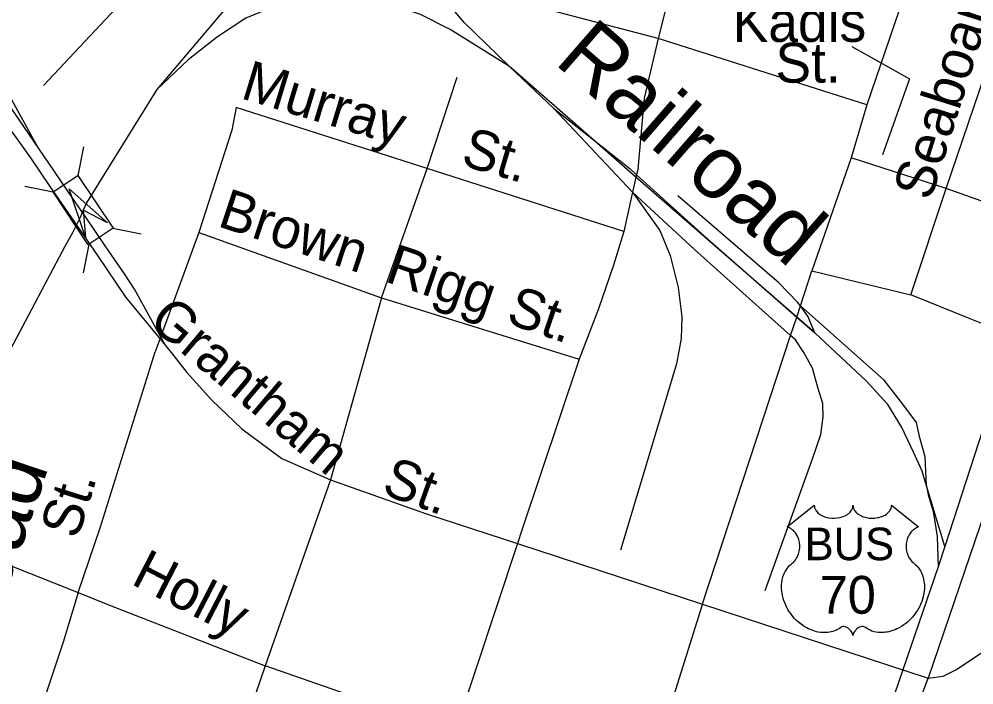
# Model space of a CAD drawing. Extents: x 2260773 to 2342389, y 552869 to 618546.
# Drawn here: x 2297914 to 2300186, y 599147 to 600731 of the extents above; entities that cross this region are included whole.
import ezdxf

# ---------------------------------------------------------------- set-up
doc = ezdxf.new("R2010")
doc.units = 0
for name, color, linetype in [('Exist Property Line', 7, 'Continuous'), ('Exist Railroad Mainline', 7, 'Continuous'), ('Exist Railroad Mainline Label', 7, 'Continuous'), ('Exist Railroad Siding', 7, 'Continuous'), ('Exist Road Non-System Type 51', 7, 'Continuous'), ('Exist Road Non-System Type 51 Label', 7, 'Continuous'), ('Exist Road Primary Interstate Ramp 1 Lane Attributed', 7, 'Continuous'), ('Exist Road Primary US Attributed', 7, 'Continuous'), ('Exist Road Primary US Divided Attributed', 7, 'Continuous'), ('Exist Road Primary US Label', 7, 'Continuous'), ('Exist Road Primary US Structure Standard Bridge CELL', 7, 'Continuous'), ('Exist Road Secondary Structure Standard Bridge Attributed CELL', 7, 'Continuous'), ('Exist Road Secondary Type 51 Attributed', 7, 'Continuous')]:
    doc.layers.add(name, color=color, linetype=linetype)

msp = doc.modelspace()

# ---------------------------------------------------------------- linework, layer by layer
at = {"layer": 'Exist Property Line'}
msp.add_lwpolyline([(2299806.2, 599574), (2299806.4, 599571.3), (2299807, 599568.1), (2299807.5, 599566.5), (2299809, 599563.4), (2299811.4, 599559.7), (2299814.8, 599556.1), (2299818.7, 599552.9), (2299821.2, 599551.3), (2299825.6, 599548.9), (2299830.6, 599546.8), (2299836.1, 599545.2), (2299841.8, 599544.1), (2299848, 599543.4), (2299854.1, 599543.3), (2299860.7, 599543.8), (2299868, 599545.2), (2299871.4, 599546.1), (2299875.1, 599547.4), (2299878.6, 599548.8), (2299882.5, 599550.8), (2299885.5, 599552.8), (2299888, 599554.6), (2299891.4, 599557.8), (2299894.1, 599561.2), (2299895.2, 599563.1), (2299896.2, 599564.9), (2299897.6, 599568.8), (2299897.9, 599570.5), (2299898.2, 599574.1), (2299898.4, 599571.1), (2299898.7, 599569.2), (2299899.2, 599567.4), (2299900, 599565.5), (2299901.4, 599562.7), (2299902.9, 599560.5), (2299905.8, 599557.1), (2299907.5, 599555.4), (2299909.2, 599554.1), (2299913.5, 599551.1), (2299918.6, 599548.5), (2299921.1, 599547.4), (2299923.7, 599546.5), (2299927, 599545.5), (2299930.4, 599544.7), (2299933.7, 599544.1), (2299937.1, 599543.6), (2299940.6, 599543.4), (2299943.5, 599543.3), (2299947, 599543.3), (2299950.2, 599543.5), (2299953.5, 599543.9), (2299957.1, 599544.5), (2299960.1, 599545.1), (2299963.9, 599546.2), (2299967.4, 599547.4), (2299970.5, 599548.8), (2299974.5, 599550.8), (2299977.7, 599552.9), (2299980.1, 599554.8), (2299982.9, 599557.3), (2299985.6, 599560.4), (2299987.1, 599562.7), (2299988.2, 599565), (2299989.2, 599567.4), (2299989.9, 599570), (2299990.2, 599572.2), (2299990.2, 599574.2), (2300054.5, 599522.9), (2300053, 599522.4), (2300049.5, 599520.6), (2300046.7, 599519), (2300042.3, 599515.9), (2300040.4, 599514.2), (2300038.5, 599512.4), (2300036.8, 599510.5), (2300035.2, 599508.7), (2300033.4, 599506.1), (2300031.7, 599503.5), (2300030.1, 599500.7), (2300028.9, 599498.2), (2300026.9, 599493.1), (2300026, 599489.8), (2300025.3, 599487), (2300024.6, 599481.3), (2300024.4, 599478.5), (2300024.4, 599475.8), (2300024.6, 599473), (2300024.8, 599470.3), (2300025.3, 599467.4), (2300025.8, 599464.9), (2300026.6, 599461.8), (2300027.7, 599458.3), (2300029.1, 599454.8), (2300032.1, 599449.2), (2300035.8, 599443.5), (2300038.5, 599440.3), (2300041.2, 599437.6), (2300045.2, 599434.2), (2300047.3, 599432.3), (2300049.8, 599429.9), (2300053.8, 599425.2), (2300055.4, 599423), (2300057.1, 599420.5), (2300058.6, 599418), (2300060.1, 599415.2), (2300061.3, 599412.9), (2300063.6, 599407.3), (2300065.2, 599402), (2300066, 599399.2), (2300067.2, 599392.9), (2300067.7, 599389.8), (2300068.1, 599383.6), (2300068.2, 599376.2), (2300067.6, 599369.1), (2300066.3, 599360.8), (2300065.2, 599355.9), (2300063.5, 599350.2), (2300061.8, 599345.2), (2300058.9, 599337.9), (2300056.3, 599332.5), (2300052.9, 599326.3), (2300050.6, 599322.5), (2300047.9, 599318.5), (2300044.5, 599313.9), (2300040.6, 599308.9), (2300035.8, 599303.7), (2300032, 599299.9), (2300027, 599295.4), (2300023.9, 599292.9), (2300019.6, 599289.6), (2300013.7, 599285.7), (2300007.8, 599282.3), (2300002.9, 599279.8), (2299998.5, 599277.9), (2299992.8, 599275.7), (2299983.3, 599273.1), (2299979.8, 599272.4), (2299975.7, 599271.7), (2299971.9, 599271.4), (2299968.2, 599271.1), (2299963.2, 599271.1), (2299958.2, 599271.5), (2299953.5, 599272.2), (2299948.6, 599273.2), (2299943.4, 599274.7), (2299938.8, 599276.6), (2299934.1, 599278.9), (2299926.1, 599283.9), (2299923.8, 599285.1), (2299922.5, 599285.5), (2299919.5, 599285.6), (2299916.6, 599285), (2299913.6, 599283.8), (2299911.8, 599282.9), (2299909.5, 599281.3), (2299907.6, 599279.9), (2299905.4, 599277.8), (2299903.9, 599276), (2299902.8, 599274.7), (2299900.5, 599271.1), (2299899.7, 599269.5), (2299898.9, 599267.3), (2299898.1, 599264.1), (2299897.1, 599268.1), (2299896, 599270.8), (2299894.6, 599273.1), (2299893.2, 599275.1), (2299890.9, 599277.7), (2299888.9, 599279.6), (2299886.5, 599281.6), (2299883.9, 599283.1), (2299881.8, 599284.2), (2299879.9, 599284.9), (2299877.6, 599285.5), (2299875.7, 599285.7), (2299874.2, 599285.6), (2299872, 599285.1), (2299869.1, 599283), (2299866.4, 599281.1), (2299863.4, 599279.3), (2299859.8, 599277.4), (2299857.2, 599276.2), (2299854.1, 599274.9), (2299850.4, 599273.7), (2299846.5, 599272.7), (2299842.4, 599271.9), (2299838.8, 599271.3), (2299835, 599271), (2299831.5, 599270.9), (2299827.9, 599270.9), (2299824.5, 599271.2), (2299820.6, 599271.5), (2299815.8, 599272.2), (2299811.7, 599273.2), (2299807.5, 599274.3), (2299803.1, 599275.7), (2299798.5, 599277.4), (2299792.6, 599280), (2299788.5, 599282.1), (2299782.1, 599285.8), (2299774.6, 599291), (2299768.9, 599295.6), (2299764.8, 599299.3), (2299758.7, 599305.6), (2299755.1, 599309.6), (2299749.4, 599316.9), (2299745.8, 599322.2), (2299743.5, 599326.1), (2299740.1, 599332.3), (2299738.2, 599336.2), (2299735.8, 599341.9), (2299733.8, 599347.1), (2299732.3, 599352.1), (2299731.4, 599355.2), (2299730.2, 599360.7), (2299729.4, 599364.6), (2299728.7, 599370), (2299728.3, 599375.7), (2299728.2, 599380.9), (2299728.4, 599385.2), (2299728.9, 599390.2), (2299729.7, 599395.6), (2299730.8, 599400.2), (2299731.7, 599403.5), (2299733, 599407.5), (2299734.9, 599412), (2299737, 599416.2), (2299739, 599419.8), (2299741.6, 599423.6), (2299744.1, 599426.8), (2299747.3, 599430.4), (2299750.8, 599433.6), (2299753.9, 599436.2), (2299757.6, 599439.8), (2299759.6, 599442), (2299761.9, 599445.1), (2299763.8, 599448), (2299765.2, 599450.5), (2299767.2, 599454.3), (2299768.4, 599457.1), (2299769.8, 599461.4), (2299770.6, 599464.4), (2299771.3, 599468.4), (2299771.8, 599472), (2299772, 599476.6), (2299771.9, 599480.4), (2299771.4, 599484.9), (2299770.6, 599489.1), (2299769.6, 599492.9), (2299768, 599497.1), (2299766.5, 599500.2), (2299764.1, 599504.5), (2299761.3, 599508.4), (2299758.5, 599511.6), (2299755.6, 599514.4), (2299752.9, 599516.5), (2299750.3, 599518.4), (2299747, 599520.4), (2299743.9, 599521.9), (2299741.9, 599522.7)], close=True, dxfattribs=at)
at = {"layer": 'Exist Railroad Mainline'}
for p, q in [((2298999.7, 601458.5), (2298241.8, 600562.8)), ((2299080.7, 600617.7), (2299185.5, 600519)), ((2299276.9, 600446.5), (2299080.7, 600617.7)), ((2299185.5, 600519), (2299276.9, 600446.5)), ((2300313.6, 600083.3), (2300116.7, 599476)), ((2300072.9, 599620.4), (2300062.5, 599654.8)), ((2300116.7, 599476), (2300072.9, 599620.4)), ((2300116.7, 599476), (2300100.9, 599427.3)), ((2300100.9, 599427.3), (2300016.7, 599182.2)), ((2300016.7, 599182.2), (2299893.5, 598823.6))]:
    msp.add_line(p, q, dxfattribs=at)
for points in [[(2299080.7, 600617.7), (2298973.5, 600722.6), (2298924.9, 600780.1), (2298904.5, 600825.9), (2298885.7, 600893.5), (2298872.5, 601013.4), (2298875.1, 601145.3), (2298886.1, 601229.4), (2298897.6, 601271.5), (2298915.3, 601309.6), (2298999.7, 601458.5)], [(2299080.7, 600617.7), (2298939.7, 600706.3), (2298869.5, 600741.4), (2298811.3, 600760.9), (2298743.1, 600774.1), (2298691.2, 600777.6), (2298629.1, 600778.9), (2298581.2, 600776.4), (2298519.5, 600759.7), (2298453.7, 600733), (2298386.3, 600688.2), (2298316.9, 600633.6), (2298241.8, 600562.8)], [(2298241.8, 600562.8), (2298074.5, 600293.3)], [(2299276.9, 600446.5), (2299367, 600375.1), (2299383.2, 600360.4), (2299552.8, 600207.1), (2299764.3, 600021.5), (2299807.1, 599984)], [(2299807.1, 599984), (2299764.3, 600021.4), (2299382, 600354.9), (2299276.9, 600446.5)], [(2298074.5, 600293.3), (2298067, 600276.2), (2298059.6, 600259)], [(2298059.6, 600259), (2298041.3, 600221.8), (2298023.6, 600191.5), (2297893.3, 599943.6), (2297846.2, 599839.4), (2297778.1, 599648.8), (2297729.5, 599498.3), (2297728.8, 599496.1), (2297430.1, 598596.1), (2297256.9, 598090.6)], [(2300062.5, 599654.8), (2300042.1, 599700.6), (2300013.4, 599760.3), (2299980.9, 599814), (2299930.2, 599869.3), (2299807.1, 599984)], [(2300072.9, 599620.4), (2300077, 599599), (2300089.4, 599559.3), (2300098.2, 599499.4), (2300100.9, 599427.3)]]:
    msp.add_lwpolyline(points, dxfattribs=at)
at = {"layer": 'Exist Railroad Siding'}
msp.add_line((2299373.7, 600319.1), (2299185.5, 600519), dxfattribs=at)
for points in [[(2299373.7, 600319.1), (2299373.9, 600318.8), (2299438.6, 600227.9), (2299463.2, 600168.1), (2299482.1, 600092.4), (2299490.9, 600022.6), (2299489.4, 599970.5), (2299478, 599910.4), (2299344.9, 599467.3)], [(2299689.7, 599371.1), (2299802.3, 599684.1), (2299821.7, 599742.3), (2299827.2, 599784.3), (2299826.9, 599816.3), (2299814.4, 599854), (2299801.9, 599899.9), (2299781.6, 599937.7), (2299761.2, 599967.5), (2299749.9, 599977.7), (2299682.5, 600038.5), (2299521, 600182.8), (2299373.9, 600318.9), (2299373.7, 600319.1)], [(2299773.1, 600048.1), (2299766.3, 600057.5), (2299721.9, 600103), (2299481.7, 600310.3)], [(2299807.1, 599984), (2299790.7, 600023.7), (2299773.1, 600048.1)], [(2300072.9, 599620.4), (2300070.1, 599688.9), (2300057.7, 599734.8), (2300049.2, 599770.7), (2300016.8, 599814.2), (2299972.1, 599871.8), (2299773.1, 600048.1)]]:
    msp.add_lwpolyline(points, dxfattribs=at)
at = {"layer": 'Exist Road Non-System Type 51'}
for p, q in [((2299521.4, 601038.1), (2299435, 600684.4)), ((2300046.7, 600865.1), (2299931.5, 600526.9)), ((2300119.9, 600327.3), (2300306, 600876.2)), ((2299435, 600684.4), (2299005, 600797.5)), ((2299931.5, 600526.9), (2299435, 600684.4)), ((2298885.3, 600375), (2298956.9, 600592.5)), ((2299931.5, 600526.9), (2299893.8, 600400.5)), ((2299893.8, 600400.5), (2299800.7, 600132.1)), ((2300119.9, 600327.3), (2299893.8, 600400.5)), ((2298776.7, 600067.8), (2298885.3, 600375)), ((2299353, 600225.3), (2298885.3, 600375)), ((2299383.2, 600360.4), (2299382, 600354.9)), ((2299382, 600354.9), (2299373.9, 600318.9)), ((2299373.9, 600318.8), (2299353, 600225.3)), ((2299373.9, 600318.9), (2299373.9, 600318.8)), ((2300035.6, 600074.5), (2300119.9, 600327.3)), ((2300334.9, 600251.9), (2300119.9, 600327.3)), ((2298342.3, 600223.1), (2298238.4, 599939.1)), ((2298342.3, 600223.1), (2298776.7, 600067.8)), ((2299773.1, 600048.1), (2299800.7, 600132.1)), ((2299800.7, 600132.1), (2300035.6, 600074.5)), ((2298776.7, 600067.8), (2298654.8, 599634.3)), ((2298776.7, 600067.8), (2299246.6, 599921.5)), ((2299764.3, 600021.5), (2299773.1, 600048.1)), ((2299749.9, 599977.7), (2299764.3, 600021.4)), ((2299764.3, 600021.4), (2299764.3, 600021.5)), ((2299539.2, 599337.1), (2299749.9, 599977.7)), ((2300318.6, 599872.7), (2300076.9, 599162.7)), ((2298654.8, 599634.3), (2298499.7, 599191.8)), ((2299539.2, 599337.1), (2299398.1, 598888.7)), ((2298499.7, 599191.8), (2298304.6, 598627)), ((2298951.8, 599035.4), (2298499.7, 599191.8)), ((2299995, 598943.4), (2300076.9, 599162.7))]:
    msp.add_line(p, q, dxfattribs=at)
for points in [[(2299435, 600684.4), (2299401.8, 600542.4), (2299386.2, 600373.9), (2299383.2, 600360.4)], [(2298885.3, 600375), (2298431, 600520.3), (2298420.7, 600466.8), (2298342.3, 600223.1)], [(2300334.9, 600251.9), (2300301.6, 600121.1), (2300281.7, 600054.5), (2300259.5, 600016.8), (2300250.6, 600001.3), (2300228.5, 599996.9), (2300173.1, 600019), (2300035.6, 600074.5)], [(2299353, 600225.3), (2299328.6, 600145.5), (2299293.1, 600041.2), (2299246.6, 599921.5)], [(2298054.6, 599366.4), (2298107, 599520), (2298238.4, 599939.1)], [(2299246.6, 599921.5), (2299110.7, 599514.6), (2299100.3, 599483.4)], [(2297728.8, 599496.1), (2297764.9, 599481.7), (2298054.6, 599366.4)], [(2298054.6, 599366.4), (2298018.8, 599248), (2297965.8, 599089.1), (2297920.7, 598942.6), (2297843.3, 598661.9), (2297802.4, 598549.5), (2297790.8, 598515.8)], [(2298054.6, 599366.4), (2298129.5, 599336), (2298499.7, 599191.8)]]:
    msp.add_lwpolyline(points, dxfattribs=at)
at = {"layer": 'Exist Road Non-System Type 51 Label'}
msp.add_lwpolyline([(2299895.7, 600665.7), (2300033.1, 600588.4), (2299968.7, 600407.9)], dxfattribs=at)
at = {"layer": 'Exist Road Primary Interstate Ramp 1 Lane Attributed'}
msp.add_lwpolyline([(2297960, 600424.7), (2297875.9, 600577.6)], dxfattribs=at)
at = {"layer": 'Exist Road Primary US Attributed'}
for points in [[(2298262.4, 599954.4), (2298279.6, 599933.7), (2298313, 599889.9), (2298372.8, 599824.3), (2298444.3, 599756.2), (2298539.6, 599685.3), (2298654.8, 599634.3), (2298880.9, 599554.4), (2299100.3, 599483.4)], [(2299100.3, 599483.4), (2298951.8, 599035.4), (2298779.1, 598532.2)]]:
    msp.add_lwpolyline(points, dxfattribs=at)
at = {"layer": 'Exist Road Primary US Divided Attributed'}
for points in [[(2298042.5, 600303.9), (2297985.1, 600387.9), (2297915.4, 600490.1), (2297850.4, 600583.5), (2297767.5, 600696.7), (2297728.7, 600733.5), (2297670.4, 600784.7), (2297636.5, 600809.9), (2297602.4, 600833.7), (2297570.4, 600852.8), (2297512.1, 600883)], [(2297474.7, 600848.8), (2297568.7, 600803.1), (2297606.3, 600781.4), (2297636.2, 600757.6), (2297694.5, 600705.2), (2297749.4, 600653.4), (2297775.7, 600624.8), (2297800.1, 600595.4), (2297828.4, 600559.3), (2297873.5, 600496), (2297895.3, 600464.9), (2297941.2, 600400.5), (2297987.2, 600332.7), (2298022.9, 600281.1)], [(2298262.4, 599954.4), (2298189.1, 600088.5), (2298164.7, 600124.7), (2298119.1, 600191), (2298077.7, 600252.3), (2298042.5, 600303.9)], [(2298022.9, 600281.1), (2298101.1, 600168.3), (2298168.6, 600068.3), (2298262.4, 599954.4)]]:
    msp.add_lwpolyline(points, dxfattribs=at)
at = {"layer": 'Exist Road Primary US Label'}
msp.add_lwpolyline([(2298167.9, 600782.4), (2297972.6, 600573)], dxfattribs=at)
at = {"layer": 'Exist Road Primary US Structure Standard Bridge CELL'}
for p, q in [((2298067.6, 600426.6), (2298054, 600358.9)), ((2297927.6, 600333.4), (2297995.2, 600319.8)), ((2298137.4, 600233), (2298205.1, 600219.4)), ((2298080, 600194.7), (2298066.4, 600127.1))]:
    msp.add_line(p, q, dxfattribs=at)
msp.add_lwpolyline([(2298054, 600358.9), (2298137.7, 600233.1), (2298079, 600194), (2297995.2, 600319.8)], close=True, dxfattribs=at)
at = {"layer": 'Exist Road Secondary Structure Standard Bridge Attributed CELL'}
msp.add_lwpolyline([(2298071.9, 600211.4), (2298033.5, 600327.1), (2298124.6, 600246.1), (2298067, 600276.2)], close=True, dxfattribs=at)
at = {"layer": 'Exist Road Secondary Type 51 Attributed'}
msp.add_lwpolyline([(2299100.3, 599483.4), (2300076.9, 599162.7), (2300113.1, 599167.4), (2300144.6, 599183.2), (2300217, 599232), (2300294.1, 599271.3), (2300384.7, 599292.7), (2300439, 599298.3), (2300476.1, 599297.5), (2300594.3, 599296.4), (2300764.6, 599282), (2300969, 599245.9), (2301176, 599183.7)], dxfattribs=at)

# ---------------------------------------------------------------- texts
at = {"layer": 'Exist Property Line'}
for s, height, p in [('BUS', 77.5, (2299783.1, 599443.3)), ('70', 90, (2299818.8, 599315.9))]:
    msp.add_text(s, height=height, dxfattribs=at).set_placement(p)
at = {"layer": 'Exist Railroad Mainline Label'}
for rotation, p in [(318.8991, (2299185, 600626.7)), (71.1618, (2297744.2, 598959.2))]:
    msp.add_text('Railroad', height=150, rotation=rotation, dxfattribs=at).set_placement(p)
at = {"layer": 'Exist Road Non-System Type 51 Label'}
for s, rotation, p in [('Seaboard', 72.5561, (2300082.6, 600295.6)), ('Murray', 343.031, (2298438.6, 600543.2)), ('St.', 343.6041, (2298962.3, 600384.2)), ('Brown', 341.714, (2298383.5, 600238.7)), ('Rigg', 341.1227, (2298781.7, 600107.2)), ('St.', 341.1227, (2299069.8, 600008.7)), ('St.', 72.5925, (2298053.3, 599490.6)), ('Holly', 332.7114, (2298177.7, 599388.1))]:
    msp.add_text(s, height=95, rotation=rotation, dxfattribs=at).set_placement(p)
for s, p in [('Kadis', (2299612, 600676.4)), ('St.', (2299713.8, 600579.5))]:
    msp.add_text(s, height=95, dxfattribs=at).set_placement(p)
at = {"layer": 'Exist Road Primary US Label'}
for s, rotation, p in [('Grantham', 319.7462, (2298218.6, 600005.7)), ('St.', 340.1523, (2298773.7, 599602.2))]:
    msp.add_text(s, height=95, rotation=rotation, dxfattribs=at).set_placement(p)

doc.saveas('drawing.dxf')
